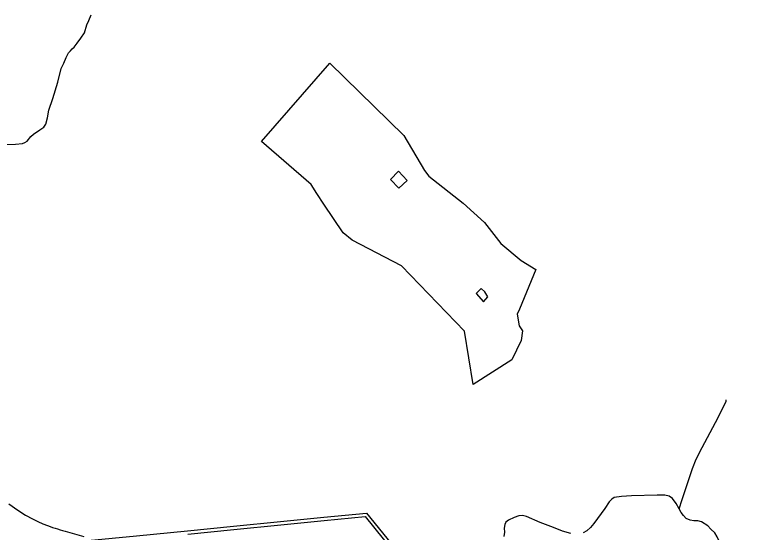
# Model space of a CAD drawing. Extents: x -789162 to -606354, y -1062736 to -945481.
# Drawn here: x -700197 to -696771, y -962762 to -960355 of the extents above; entities that cross this region are included whole.
import ezdxf

# ---------------------------------------------------------------- set-up
doc = ezdxf.new("R2010")
doc.units = 0
for name, color, linetype in [('_SIRSI VZTAHY_ELEKTRICKE VEDENI VN 110 kV S', 7, 'Continuous'), ('_SIRSI VZTAHY_OP vodnich zdroju II stupne', 7, 'Continuous'), ('_SIRSI VZTAHY_SILNICE I TRIDY_STAV', 7, 'Continuous'), ('_SIRSI VZTAHY_SILNICE III TRIDY_STAV', 7, 'Continuous')]:
    doc.layers.add(name, color=color, linetype=linetype)

msp = doc.modelspace()

# ---------------------------------------------------------------- linework, layer by layer
at = {"layer": '_SIRSI VZTAHY_ELEKTRICKE VEDENI VN 110 kV S'}
for points in [[(-700143, -962835.6), (-700143.1, -962835.6), (-700143.1, -962835.6), (-700143.1, -962835.4), (-700102.1, -962824.8), (-700029.9, -962818), (-699857.2, -962800.8), (-699630.9, -962778), (-699393.7, -962755), (-699179.4, -962733.8), (-698960.6, -962711.9), (-698759, -962691.8), (-698560.4, -962672.8), (-698426.7, -962839.2), (-698307.8, -962987.8), (-698194.8, -963130.6), (-698076.3, -963280.5), (-697901.3, -963425.9), (-697725.1, -963574), (-697555.3, -963714.2), (-697354.9, -963883.1), (-697150.6, -964051.6), (-696993.1, -964184), (-696816.6, -964389.3)], [(-699392.3, -962770), (-699177.9, -962748.7), (-698959.2, -962726.9), (-698757.6, -962706.7), (-698566.7, -962688.4), (-698438.2, -962848.9)]]:
    msp.add_lwpolyline(points, dxfattribs=at)
at = {"layer": '_SIRSI VZTAHY_OP vodnich zdroju II stupne'}
for points in [[(-698064.2, -962075.1), (-698104.3, -961826.6), (-698397.4, -961522.3), (-698628, -961403.9), (-698669.6, -961369.6), (-698758.8, -961235.9), (-698791.5, -961185.8), (-698818.4, -961144.5), (-699048.7, -960944), (-698731.5, -960579.8), (-698386.9, -960917.2), (-698290.9, -961080.1), (-698271, -961105.5), (-698110.9, -961231.7), (-698012.4, -961320.9), (-697935.5, -961418.4), (-697841.7, -961498.6), (-697773.2, -961539.5), (-697849.1, -961724.1), (-697860, -961748.3), (-697851, -961802.1), (-697835, -961824.5), (-697841.3, -961869.3), (-697885, -961959.5)], [(-698411.8, -961082.4), (-698448.7, -961121.7), (-698409.8, -961162), (-698371.4, -961125.7)], [(-698027.1, -961628.9), (-698051.2, -961651.4), (-698016.4, -961689.7), (-697997, -961666.2), (-698010.7, -961642.9)]]:
    msp.add_lwpolyline(points, close=True, dxfattribs=at)
at = {"layer": '_SIRSI VZTAHY_SILNICE I TRIDY_STAV'}
msp.add_lwpolyline([(-700225.1, -962630.1), (-700183.3, -962659.9), (-700147.2, -962682.4), (-700115.1, -962698.9), (-700089.4, -962712.2), (-700067.1, -962722), (-700044.3, -962731), (-700032.9, -962735.2), (-700021.3, -962739.2), (-700009.7, -962742.9), (-699998, -962746.6), (-699986.2, -962749.9), (-699974.5, -962753.1), (-699962.6, -962756.1), (-699875.1, -962781)], dxfattribs=at)
at = {"layer": '_SIRSI VZTAHY_SILNICE III TRIDY_STAV'}
for points in [[(-700245.2, -960958), (-700194, -960956.2), (-700161.8, -960953.1), (-700149.8, -960949.8), (-700139.6, -960943), (-700122.9, -960920.9), (-700109.6, -960909.8), (-700081, -960890.9), (-700062.2, -960878.1), (-700052.5, -960863.5), (-700045, -960834.4), (-700039.2, -960799.2), (-700020.7, -960744.5), (-699997.5, -960667.9), (-699981.1, -960604.6), (-699968.6, -960579.6), (-699958.7, -960553.8), (-699946.9, -960532.2), (-699937.9, -960522.7), (-699929.6, -960513), (-699921.4, -960505.1), (-699907.3, -960486.6), (-699889.4, -960464.5), (-699872.3, -960439.8), (-699861.4, -960401.2), (-699853.1, -960382), (-699841.1, -960354.9)], [(-697106.7, -962652.6), (-697092, -962609.2), (-697075.4, -962558.1), (-697045.2, -962465.3), (-697027.8, -962421.6), (-697000.2, -962367.9), (-696938.1, -962250.7), (-696892.1, -962163.6), (-696887.8, -962152.3), (-696887.8, -962145.5)], [(-697106.7, -962652.6), (-697120.6, -962627.8), (-697137.1, -962604.2), (-697152.3, -962594.2), (-697173.5, -962589.1), (-697208.5, -962589.2), (-697328.8, -962592.3), (-697375.3, -962595.2), (-697409.2, -962600.8), (-697420.3, -962607.3), (-697432, -962620.8), (-697451.8, -962651), (-697502.7, -962721.2), (-697518.5, -962739.7), (-697536.1, -962755.5), (-697552.7, -962764)], [(-696771.1, -962938.8), (-696794.7, -962927.9), (-696820.1, -962908.1), (-696846.6, -962890.5), (-696878.1, -962870.9), (-696898, -962849.1), (-696908.9, -962831.4), (-696918.2, -962806.9), (-696929.2, -962783), (-696940.6, -962764.9), (-696958.7, -962746.9), (-696973.8, -962732.6), (-697002.5, -962713.3), (-697020.1, -962708.3), (-697037.7, -962708.7), (-697055.9, -962706.4), (-697073.8, -962698.4), (-697086.4, -962684.2), (-697097, -962669.5), (-697106.7, -962652.6)], [(-697610.2, -962767.7), (-697649.5, -962756.2), (-697691.1, -962740.3), (-697752.4, -962716.7), (-697817.4, -962688.1), (-697835.2, -962684.7), (-697852.4, -962685.7), (-697873.8, -962692.9), (-697900.5, -962705.6), (-697912.2, -962715.1), (-697917.5, -962725.9), (-697920.6, -962742.6), (-697919.6, -962761.4), (-697921.6, -962781.6)]]:
    msp.add_lwpolyline(points, dxfattribs=at)

doc.saveas('drawing.dxf')
